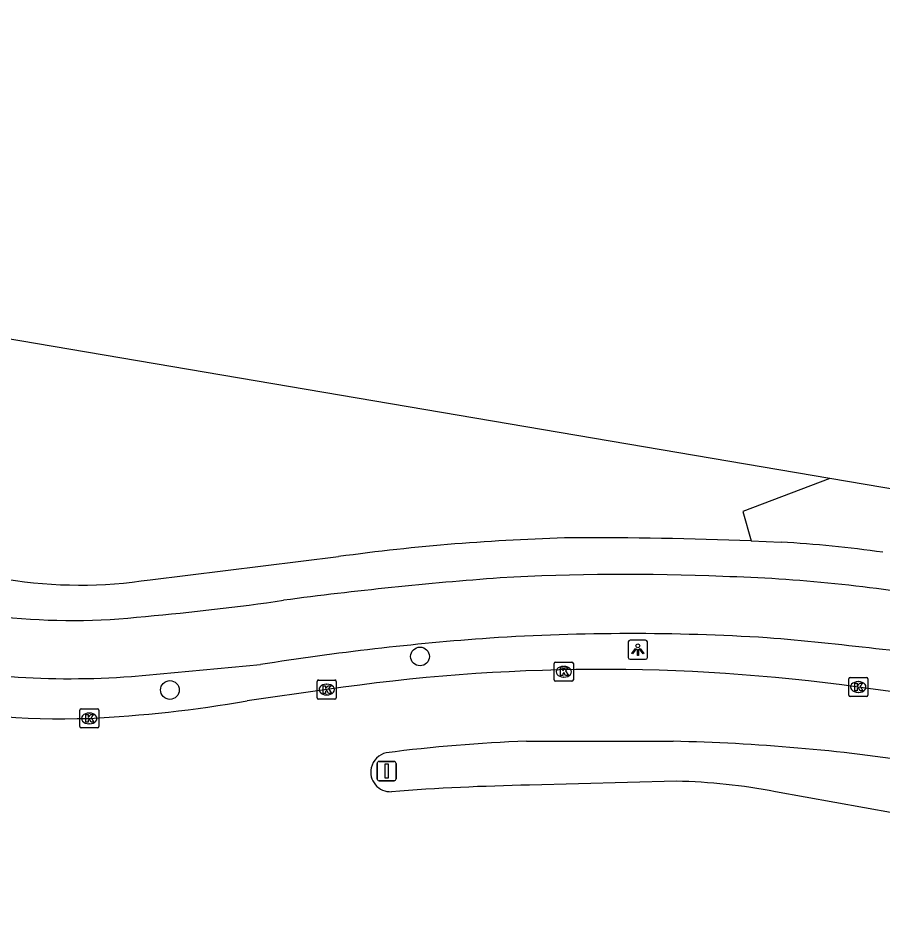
# Model space of a CAD drawing. Extents: x 161258 to 161838, y 380836 to 381727.
# Drawn here: x 161592.72 to 161637.86, y 380844.01 to 380891.06 of the extents above; entities that cross this region are included whole.
import ezdxf

# ---------------------------------------------------------------- set-up
doc = ezdxf.new("R2010")
doc.units = 0
for name, color, linetype in [('IMGEO_Boom', 7, 'Continuous'), ('IMGEO_Fietspad_gesloten', 7, 'Continuous'), ('IMGEO_Groenvoorziening', 7, 'Continuous'), ('IMGEO_Kolk', 7, 'Continuous'), ('IMGEO_Lichtpunt', 7, 'Continuous'), ('IMGEO_Loofbos', 7, 'Continuous'), ('IMGEO_Rijbaan_lokaal_gesloten', 7, 'Continuous'), ('IMGEO_Verkeersbordpaal', 7, 'Continuous'), ('IMGEO_Voetpad_open', 7, 'Continuous')]:
    doc.layers.add(name, color=color, linetype=linetype)

msp = doc.modelspace()

# ---------------------------------------------------------------- linework, layer by layer
at = {"layer": 'IMGEO_Boom'}
for centre in [(161613.699, 380857.755), (161600.646, 380856.006)]:
    msp.add_circle(centre, 0.489, dxfattribs=at)
at = {"layer": 'IMGEO_Fietspad_gesloten'}
msp.add_lwpolyline([(161598.638, 380856.712), (161605.367, 380857.327)], dxfattribs=at)
for centre, radius, start, end in [((161624.436, 380744.568), 117.467, 87.52729, 93.2019), ((161632.19, 380668.075), 194.304, 94.22511, 97.57367), ((161627.454, 380784.473), 77.479, 79.82246, 88.4835), ((161587.98, 380989.2), 129.856, 275.03022, 278.23554), ((161595.558, 380893.592), 33.961, 263.9493, 276.4385), ((161624.726, 380744.228), 114.719, 86.45832, 93.6921), ((161627.255, 380720.266), 138.798, 94.09663, 99.07307), ((161613.935, 380652.238), 207.263, 81.89848, 85.05165), ((161595.424, 380900.583), 43.989, 257.7561, 274.1902)]:
    msp.add_arc(centre, radius, start, end, dxfattribs=at)
at = {"layer": 'IMGEO_Groenvoorziening'}
msp.add_lwpolyline([(161676.392, 380860.445), (161674.901, 380860.592), (161673.093, 380860.579), (161635.09, 380867.033)], dxfattribs=at)
at = {"layer": 'IMGEO_Kolk'}
for p, q in [((161620.702, 380856.533), (161620.702, 380857.385)), ((161620.777, 380857.459), (161621.629, 380857.459)), ((161621.703, 380857.385), (161621.703, 380856.533)), ((161621.19, 380857.239), (161621.215, 380857.239)), ((161608.329, 380855.6), (161608.329, 380856.452)), ((161608.404, 380856.526), (161609.256, 380856.526)), ((161609.33, 380856.452), (161609.33, 380855.6)), ((161621.629, 380856.459), (161620.777, 380856.459)), ((161621.213, 380856.679), (161621.188, 380856.679)), ((161636.072, 380855.735), (161636.072, 380856.587)), ((161636.147, 380856.661), (161636.999, 380856.661)), ((161636.56, 380856.441), (161636.585, 380856.441)), ((161637.073, 380856.587), (161637.073, 380855.735)), ((161608.817, 380856.306), (161608.842, 380856.306)), ((161609.256, 380855.526), (161608.404, 380855.526)), ((161608.84, 380855.746), (161608.815, 380855.746)), ((161636.999, 380855.661), (161636.147, 380855.661)), ((161636.583, 380855.881), (161636.558, 380855.881)), ((161596.012, 380855.024), (161596.864, 380855.024)), ((161595.937, 380854.098), (161595.937, 380854.95)), ((161596.425, 380854.804), (161596.45, 380854.804)), ((161596.938, 380854.95), (161596.938, 380854.098)), ((161596.448, 380854.244), (161596.423, 380854.244)), ((161596.864, 380854.024), (161596.012, 380854.024))]:
    msp.add_line(p, q, dxfattribs=at)
for points in [[(161620.702, 380856.533), (161620.702, 380857.385)], [(161620.777, 380857.459), (161621.629, 380857.459)], [(161621.703, 380857.385), (161621.703, 380856.533)], [(161621.023, 380857.159), (161621.146, 380857.159), (161621.146, 380857.008), (161621.276, 380857.159), (161621.44, 380857.159), (161621.294, 380857.008), (161621.447, 380856.759), (161621.295, 380856.759), (161621.21, 380856.923), (161621.146, 380856.856), (161621.146, 380856.759), (161621.023, 380856.759), (161621.023, 380857.159)], [(161608.329, 380855.6), (161608.329, 380856.452)], [(161608.404, 380856.526), (161609.256, 380856.526)], [(161609.33, 380856.452), (161609.33, 380855.6)], [(161621.629, 380856.459), (161620.777, 380856.459)], [(161636.072, 380855.735), (161636.072, 380856.587)], [(161636.147, 380856.661), (161636.999, 380856.661)], [(161637.073, 380856.587), (161637.073, 380855.735)], [(161608.65, 380856.226), (161608.773, 380856.226), (161608.773, 380856.075), (161608.903, 380856.226), (161609.067, 380856.226), (161608.921, 380856.075), (161609.074, 380855.826), (161608.922, 380855.826), (161608.837, 380855.99), (161608.773, 380855.923), (161608.773, 380855.826), (161608.65, 380855.826), (161608.65, 380856.226)], [(161636.393, 380856.361), (161636.516, 380856.361), (161636.516, 380856.21), (161636.646, 380856.361), (161636.81, 380856.361), (161636.664, 380856.21), (161636.817, 380855.961), (161636.665, 380855.961), (161636.58, 380856.125), (161636.516, 380856.058), (161636.516, 380855.961), (161636.393, 380855.961), (161636.393, 380856.361)], [(161609.256, 380855.526), (161608.404, 380855.526)], [(161636.999, 380855.661), (161636.147, 380855.661)], [(161596.012, 380855.024), (161596.864, 380855.024)], [(161595.937, 380854.098), (161595.937, 380854.95)], [(161596.258, 380854.724), (161596.381, 380854.724), (161596.381, 380854.573), (161596.511, 380854.724), (161596.675, 380854.724), (161596.529, 380854.573), (161596.682, 380854.324), (161596.53, 380854.324), (161596.445, 380854.488), (161596.381, 380854.421), (161596.381, 380854.324), (161596.258, 380854.324), (161596.258, 380854.724)], [(161596.938, 380854.95), (161596.938, 380854.098)], [(161596.864, 380854.024), (161596.012, 380854.024)]]:
    msp.add_lwpolyline(points, dxfattribs=at)
for centre, start, end in [((161620.779, 380857.383), 91.552, 178.448), ((161620.779, 380857.383), 91.552, 178.448), ((161621.627, 380857.383), 1.552, 88.448), ((161621.627, 380857.383), 1.552, 88.448), ((161608.406, 380856.45), 91.552, 178.448), ((161608.406, 380856.45), 91.552, 178.448), ((161609.254, 380856.45), 1.552, 88.448), ((161609.254, 380856.45), 1.552, 88.448), ((161620.779, 380856.535), 181.552, 268.448), ((161620.779, 380856.535), 181.552, 268.448), ((161621.627, 380856.535), 271.552, 358.448), ((161621.627, 380856.535), 271.552, 358.448), ((161636.149, 380856.585), 91.552, 178.448), ((161636.149, 380856.585), 91.552, 178.448), ((161636.997, 380856.585), 1.552, 88.448), ((161636.997, 380856.585), 1.552, 88.448), ((161608.406, 380855.602), 181.552, 268.448), ((161608.406, 380855.602), 181.552, 268.448), ((161609.254, 380855.602), 271.552, 358.448), ((161609.254, 380855.602), 271.552, 358.448), ((161636.149, 380855.737), 181.552, 268.448), ((161636.149, 380855.737), 181.552, 268.448), ((161636.997, 380855.737), 271.552, 358.448), ((161636.997, 380855.737), 271.552, 358.448), ((161596.014, 380854.948), 91.552, 178.448), ((161596.014, 380854.948), 91.552, 178.448), ((161596.862, 380854.948), 1.552, 88.448), ((161596.862, 380854.948), 1.552, 88.448), ((161596.014, 380854.1), 181.552, 268.448), ((161596.014, 380854.1), 181.552, 268.448), ((161596.862, 380854.1), 271.552, 358.448), ((161596.862, 380854.1), 271.552, 358.448)]:
    msp.add_arc(centre, 0.0765, start, end, dxfattribs=at)
for centre, major_axis, ratio, start_param, end_param in [((161621.189, 380856.959), (-0.387, 0.002), 0.722429, 4.712389, 7.853982), ((161621.214, 380856.959), (-0.39, 0.002), 0.717154, 1.570796, 4.712389), ((161636.559, 380856.161), (-0.387, 0.002), 0.722429, 4.712389, 7.853982), ((161636.584, 380856.161), (-0.39, 0.002), 0.717154, 1.570796, 4.712389), ((161608.816, 380856.026), (-0.387, 0.002), 0.722429, 4.712389, 7.853982), ((161608.841, 380856.026), (-0.39, 0.002), 0.717154, 1.570796, 4.712389), ((161596.424, 380854.524), (-0.387, 0.002), 0.722429, 4.712389, 7.853982), ((161596.449, 380854.524), (-0.39, 0.002), 0.717154, 1.570796, 4.712389)]:
    msp.add_ellipse(centre, major_axis=major_axis, ratio=ratio, start_param=start_param, end_param=end_param, dxfattribs=at)
at = {"layer": 'IMGEO_Lichtpunt'}
for p, q in [((161624.57, 380858.51), (161624.57, 380857.703)), ((161624.57, 380858.51), (161624.57, 380857.703)), ((161625.472, 380858.605), (161624.664, 380858.605)), ((161625.472, 380858.605), (161624.664, 380858.605)), ((161625.566, 380857.703), (161625.566, 380858.51)), ((161625.566, 380857.703), (161625.566, 380858.51)), ((161624.664, 380857.609), (161625.472, 380857.609)), ((161624.664, 380857.609), (161625.472, 380857.609))]:
    msp.add_line(p, q, dxfattribs=at)
for points in [[(161624.944, 380858.174), (161624.983, 380858.146), (161624.795, 380857.884), (161624.757, 380857.911), (161624.944, 380858.174)], [(161625.046, 380858.126), (161625.093, 380858.126), (161625.093, 380857.804), (161625.046, 380857.804), (161625.046, 380858.126)], [(161625.156, 380858.146), (161625.194, 380858.173), (161625.381, 380857.911), (161625.342, 380857.883), (161625.156, 380858.146)]]:
    msp.add_lwpolyline(points, dxfattribs=at)
msp.add_circle((161625.069, 380858.308), 0.0994, dxfattribs=at)
for centre, start, end in [((161624.664, 380858.51), 90, 180), ((161624.664, 380858.51), 90, 180), ((161625.472, 380858.51), 0, 90), ((161625.472, 380858.51), 0, 90), ((161624.664, 380857.703), 180, 270), ((161624.664, 380857.703), 180, 270), ((161625.472, 380857.703), 270, 0), ((161625.472, 380857.703), 270, 360)]:
    msp.add_arc(centre, 0.0946, start, end, dxfattribs=at)
at = {"layer": 'IMGEO_Loofbos'}
for points in [[(161635.09, 380867.033), (161531.988, 380884.543), (161531.3, 380884.776), (161530.573, 380885.257), (161530.003, 380885.931), (161529.683, 380886.616), (161529.531, 380887.614), (161529.831, 380888.91), (161530.918, 380891.057)], [(161635.09, 380867.033), (161630.549, 380865.324), (161630.977, 380863.784)]]:
    msp.add_lwpolyline(points, dxfattribs=at)
at = {"layer": 'IMGEO_Rijbaan_lokaal_gesloten'}
for points in [[(161608.83, 380856.026), (161604.681, 380855.44)], [(161655.41, 380853.178), (161643.714, 380855.189), (161636.573, 380856.161)], [(161619.255, 380853.331), (161626.908, 380853.328)], [(161627.081, 380851.245), (161619.41, 380851.042)], [(161669.405, 380844.009), (161632.246, 380850.701)]]:
    msp.add_lwpolyline(points, dxfattribs=at)
for centre, radius, start, end in [((161623.176, 380758.662), 98.415, 82.17598, 98.38163), ((161595.116, 380899.985), 45.48, 258.7738, 271.6654), ((161593.137, 380921.773), 67.33, 272.80986, 279.87205), ((161622.067, 380774.421), 78.96, 92.04074, 97.36856), ((161624.78, 380753.533), 99.818, 81.30315, 88.77835), ((161612.156, 380851.724), 1.028, 102.1098, 167.5255), ((161612.153, 380851.725), 1.025, 167.5287, 272.8656), ((161626.387, 380819.869), 31.384, 79.2413, 88.7337), ((161621.772, 380724.812), 126.252, 91.07215, 94.34647)]:
    msp.add_arc(centre, radius, start, end, dxfattribs=at)
at = {"layer": 'IMGEO_Verkeersbordpaal'}
for p, q in [((161611.461, 380851.375), (161611.461, 380852.175)), ((161611.461, 380852.175), (161611.461, 380851.375)), ((161611.561, 380852.275), (161612.351, 380852.275)), ((161612.351, 380852.275), (161611.561, 380852.275)), ((161612.451, 380852.175), (161612.451, 380851.375)), ((161612.451, 380851.375), (161612.451, 380852.175)), ((161612.351, 380851.275), (161611.561, 380851.275)), ((161611.561, 380851.275), (161612.351, 380851.275))]:
    msp.add_line(p, q, dxfattribs=at)
msp.add_lwpolyline([(161611.881, 380852.15), (161612.031, 380852.15), (161612.031, 380851.4), (161611.881, 380851.4), (161611.881, 380852.15)], dxfattribs=at)
for centre, start, end in [((161611.561, 380852.175), 90, 180), ((161611.561, 380852.175), 90, 180), ((161612.351, 380852.175), 0, 90), ((161612.351, 380852.175), 360, 90), ((161611.561, 380851.375), 180, 270), ((161611.561, 380851.375), 180, 270), ((161612.351, 380851.375), 270, 0), ((161612.351, 380851.375), 270, 0)]:
    msp.add_arc(centre, 0.1, start, end, dxfattribs=at)
at = {"layer": 'IMGEO_Voetpad_open'}
for points in [[(161630.977, 380863.784), (161632.54, 380863.719)], [(161599.618, 380861.758), (161609.452, 380862.962)]]:
    msp.add_lwpolyline(points, dxfattribs=at)
for centre, radius, start, end in [((161624.488, 380752.768), 111.215, 91.47906, 97.76986), ((161622.349, 380635.753), 228.194, 87.83311, 90.18377), ((161628.768, 380798.522), 65.306, 81.99691, 86.68855), ((161595.942, 380885.734), 24.256, 260.9478, 278.7157)]:
    msp.add_arc(centre, radius, start, end, dxfattribs=at)

doc.saveas('drawing.dxf')
